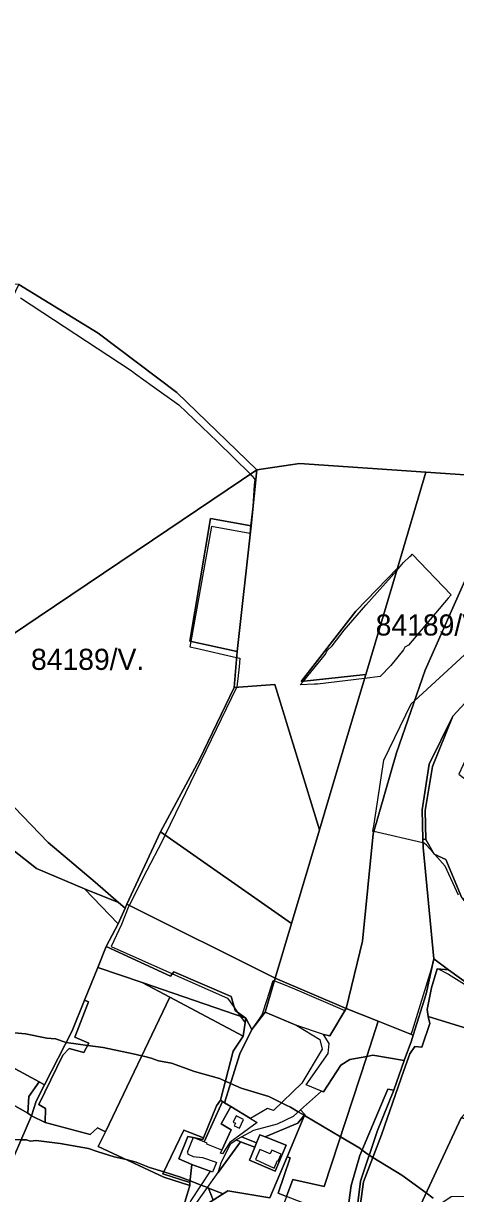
# Model space of a CAD drawing. Extents: x -477304 to -465429, y -1159113 to -1149210.
# Drawn here: x -471035 to -470728, y -1153582 to -1152751 of the extents above; entities that cross this region are included whole.
import ezdxf

# ---------------------------------------------------------------- set-up
doc = ezdxf.new("R2010")
doc.units = 0
for name, color, linetype in [('BPEJ_s', 7, 'Continuous'), ('orna_s', 7, 'Continuous'), ('PUPFL_s', 7, 'Continuous'), ('trav_porost_s', 7, 'Continuous'), ('zahrada_s', 7, 'Continuous')]:
    doc.layers.add(name, color=color, linetype=linetype)

msp = doc.modelspace()

# ---------------------------------------------------------------- linework, layer by layer
at = {"layer": 'BPEJ_s'}
for points in [[(-471036.6, -1152946.19), (-470959.01, -1152997.2), (-470956.22, -1152999.21), (-470955.12, -1153000), (-470943.29, -1153008.49), (-470924.37, -1153022.07), (-470897.17, -1153048), (-470873.65, -1153071.32), (-470873.07, -1153071.89), (-470872.51, -1153072.44), (-470870.6, -1153074.99), (-470870.88, -1153079.19), (-470871.87, -1153094.12), (-470873.48, -1153107.92), (-470874.11, -1153113.36), (-470901.16, -1153108.53), (-470901.63, -1153111.13), (-470915.8, -1153189.99), (-470916.49, -1153193.84)], [(-471036.6, -1152946.19), (-470959.01, -1152997.2), (-470956.22, -1152999.21), (-470955.12, -1153000), (-470943.29, -1153008.49), (-470924.37, -1153022.07), (-470897.17, -1153048), (-470873.65, -1153071.32), (-470873.07, -1153071.89), (-470872.51, -1153072.44), (-470870.6, -1153074.99), (-470870.88, -1153079.19), (-470871.87, -1153094.12), (-470873.48, -1153107.92), (-470874.11, -1153113.36), (-470901.16, -1153108.53), (-470901.63, -1153111.13), (-470915.8, -1153189.99), (-470916.49, -1153193.84), (-470912.05, -1153194.87), (-470883.44, -1153201.41), (-470881.08, -1153201.95), (-470881.65, -1153208.05), (-470883.35, -1153222.5), (-470883.41, -1153222.63), (-470934.17, -1153327.39), (-470936.49, -1153332.18), (-470947.02, -1153352.63), (-470959.55, -1153377.47), (-470959.85, -1153378.05), (-470960.3, -1153378.94), (-470964.97, -1153390.84), (-470972.45, -1153406.6), (-470928.97, -1153425.96), (-470889.94, -1153443.34), (-470885.02, -1153450.18), (-470882.97, -1153453.03), (-470880.7, -1153456.18), (-470877.33, -1153460.86), (-470876.8, -1153457.52), (-470872.55, -1153465.46), (-470872.26, -1153465.07), (-470866.83, -1153457.25), (-470865.28, -1153455.03), (-470861.85, -1153444.21), (-470857.56, -1153430.67), (-470856.6, -1153431.01)], [(-470820.44, -1153199.12), (-470819.36, -1153196.94), (-470819.02, -1153196.25), (-470815.76, -1153193.17), (-470807.26, -1153182.12), (-470791.74, -1153164.27), (-470769.92, -1153139.67), (-470764.96, -1153134.08), (-470760.5, -1153129.83), (-470759.68, -1153128.99), (-470758.86, -1153128.15), (-470731.26, -1153156.98), (-470733.29, -1153159.38), (-470761.56, -1153192.75), (-470764.11, -1153194.02), (-470764.96, -1153195.94), (-470774.1, -1153206.99), (-470781.54, -1153214.85), (-470792.7, -1153216.23), (-470826.17, -1153220.38), (-470828.19, -1153220.47), (-470838.31, -1153220.93), (-470836.08, -1153218.21), (-470820.44, -1153199.12)], [(-470726.07, -1153370.01), (-470735.63, -1153349.61), (-470742.84, -1153341.35), (-470744.07, -1153339.95), (-470748.81, -1153334.52), (-470750.51, -1153333.24), (-470751.25, -1153333.07), (-470786.18, -1153324.99), (-470786.78, -1153324.85), (-470786.49, -1153322.93), (-470786.22, -1153321.13), (-470778.99, -1153274.37), (-470759.65, -1153234.41), (-470757.36, -1153232.29), (-470698.16, -1153177.66)], [(-470726.07, -1153370.01), (-470735.63, -1153349.61), (-470742.84, -1153341.35), (-470744.07, -1153339.95), (-470748.81, -1153334.52), (-470750.51, -1153333.24), (-470751.25, -1153333.07), (-470786.18, -1153324.99), (-470786.78, -1153324.85), (-470786.49, -1153322.93), (-470786.22, -1153321.13), (-470778.99, -1153274.37), (-470759.65, -1153234.41), (-470757.36, -1153232.29), (-470698.16, -1153177.66)], [(-470916.49, -1153193.84), (-470912.05, -1153194.87), (-470883.44, -1153201.41), (-470881.08, -1153201.95), (-470881.65, -1153208.05), (-470883.35, -1153222.5), (-470883.41, -1153222.63), (-470934.17, -1153327.39), (-470936.49, -1153332.18), (-470947.02, -1153352.63), (-470959.55, -1153377.47), (-470959.85, -1153378.05), (-470960.3, -1153378.94), (-470964.97, -1153390.84), (-470972.45, -1153406.6), (-470928.97, -1153425.96), (-470889.94, -1153443.34), (-470885.02, -1153450.18), (-470882.97, -1153453.03), (-470880.7, -1153456.18), (-470877.33, -1153460.86), (-470876.8, -1153457.52), (-470872.55, -1153465.46), (-470872.26, -1153465.07), (-470866.83, -1153457.25), (-470865.28, -1153455.03), (-470861.85, -1153444.21), (-470857.56, -1153430.67), (-470856.6, -1153431.01), (-470851.68, -1153432.72), (-470842.33, -1153436.54), (-470806.67, -1153452), (-470805.77, -1153450.48), (-470782.93, -1153459.59), (-470759.56, -1153468.9), (-470758.58, -1153466.09), (-470745.16, -1153422.45), (-470743.59, -1153415.34), (-470733.07, -1153423.03), (-470740.03, -1153422.58), (-470733.08, -1153426.13), (-470692.11, -1153452.07)], [(-470856.6, -1153431.01), (-470851.68, -1153432.72), (-470842.33, -1153436.54), (-470806.67, -1153452), (-470805.77, -1153450.48), (-470782.93, -1153459.59), (-470759.56, -1153468.9), (-470758.58, -1153466.09), (-470745.16, -1153422.45), (-470743.59, -1153415.34), (-470733.07, -1153423.03), (-470740.03, -1153422.58), (-470733.08, -1153426.13), (-470692.11, -1153452.07)], [(-471059.55, -1153466.24), (-471033.2, -1153468.64), (-471017.9, -1153471.61), (-471011.94, -1153472.04), (-471004.35, -1153474.78), (-471004.29, -1153474.8), (-470995.88, -1153475.89), (-470988.99, -1153476.78), (-470977.94, -1153478.2), (-470956.68, -1153482.67), (-470950.72, -1153484.16), (-470948.49, -1153484.71), (-470943.93, -1153485.85), (-470938.83, -1153487.77), (-470929.48, -1153489.47), (-470913.32, -1153495.21), (-470895.47, -1153500.31), (-470891.33, -1153502.15), (-470887.64, -1153503.79), (-470880.16, -1153507.11), (-470860.61, -1153513.06), (-470851.51, -1153517.49), (-470848.22, -1153519.09), (-470845.31, -1153520.5), (-470839.66, -1153523.86), (-470835.49, -1153526.34), (-470835.35, -1153526.42), (-470809.87, -1153541.58), (-470795.99, -1153549.83), (-470794.37, -1153551.05)], [(-471011.94, -1153472.04), (-471017.9, -1153471.61), (-471033.2, -1153468.64), (-471059.55, -1153466.24)], [(-470744.13, -1153585.12), (-470749.07, -1153581.51), (-470766.24, -1153568.96), (-470786.85, -1153556.27), (-470789.39, -1153554.7), (-470790.04, -1153554.3), (-470794.37, -1153551.05), (-470795.99, -1153549.83), (-470809.87, -1153541.58), (-470835.35, -1153526.42), (-470835.49, -1153526.34), (-470839.66, -1153523.86), (-470845.31, -1153520.5), (-470848.22, -1153519.09), (-470851.51, -1153517.49), (-470860.61, -1153513.06), (-470880.16, -1153507.11), (-470887.64, -1153503.79), (-470891.33, -1153502.15), (-470895.47, -1153500.31), (-470913.32, -1153495.21), (-470929.48, -1153489.47), (-470938.83, -1153487.77), (-470943.93, -1153485.85), (-470948.49, -1153484.71), (-470950.72, -1153484.16), (-470956.68, -1153482.67), (-470977.94, -1153478.2), (-470988.99, -1153476.78), (-470995.88, -1153475.89), (-471004.29, -1153474.8), (-471004.35, -1153474.78), (-471011.94, -1153472.04)], [(-470892.98, -1153582.02), (-470903.32, -1153578.02), (-470904.07, -1153577.72), (-470908.6, -1153575.94), (-470916.37, -1153572.89), (-470923.1, -1153570.24), (-470934.99, -1153566.58), (-470945.2, -1153563.44), (-470954.56, -1153559.61), (-470961.83, -1153557.84), (-470970.28, -1153555.78), (-470981.56, -1153552.2), (-470988.35, -1153550.05), (-471008.55, -1153546.43), (-471025.55, -1153544.31), (-471029.8, -1153544.73), (-471032.35, -1153543.88), (-471036.13, -1153543.81), (-471042.08, -1153543.7), (-471055.31, -1153543.46), (-471121.51, -1153544.42), (-471128.42, -1153544.52), (-471164.98, -1153540.69), (-471166, -1153539.88)], [(-471036.13, -1153543.81), (-471032.35, -1153543.88), (-471029.8, -1153544.73), (-471025.55, -1153544.31), (-471008.55, -1153546.43), (-470988.35, -1153550.05), (-470981.56, -1153552.2), (-470970.28, -1153555.78), (-470961.83, -1153557.84), (-470954.56, -1153559.61), (-470945.2, -1153563.44), (-470934.99, -1153566.58), (-470923.1, -1153570.24), (-470916.37, -1153572.89), (-470908.6, -1153575.94), (-470904.07, -1153577.72), (-470903.32, -1153578.02), (-470900.06, -1153586.51)], [(-470794.37, -1153551.05), (-470790.04, -1153554.3), (-470789.39, -1153554.7), (-470786.85, -1153556.27), (-470766.24, -1153568.96), (-470749.07, -1153581.51), (-470744.13, -1153585.12)], [(-470900.06, -1153586.51), (-470903.32, -1153578.02), (-470892.98, -1153582.02)]]:
    msp.add_lwpolyline(points, dxfattribs=at)
msp.add_lwpolyline([(-470828.19, -1153220.47), (-470838.31, -1153220.93), (-470836.08, -1153218.21), (-470820.44, -1153199.12), (-470819.36, -1153196.94), (-470819.02, -1153196.25), (-470815.76, -1153193.17), (-470807.26, -1153182.12), (-470791.74, -1153164.27), (-470769.92, -1153139.67), (-470764.96, -1153134.08), (-470760.5, -1153129.83), (-470759.68, -1153128.99), (-470758.86, -1153128.15), (-470731.26, -1153156.98), (-470733.29, -1153159.38), (-470761.56, -1153192.75), (-470764.11, -1153194.02), (-470764.96, -1153195.94), (-470774.1, -1153206.99), (-470781.54, -1153214.85), (-470792.7, -1153216.23), (-470826.17, -1153220.38)], close=True, dxfattribs=at)
at = {"layer": 'orna_s'}
msp.add_lwpolyline([(-470863.17, -1153453.08), (-470840.76, -1153462.56), (-470824.39, -1153472.57), (-470822.83, -1153479.47), (-470837.24, -1153503.67), (-470857.29, -1153523.08), (-470861.46, -1153521.49), (-470873.63, -1153528.59), (-470887.45, -1153520.1), (-470891.92, -1153517.48), (-470881.08, -1153482.76), (-470872.55, -1153465.46)], close=True, dxfattribs=at)
at = {"layer": 'PUPFL_s'}
msp.add_lwpolyline([(-470680.06, -1153074.72), (-470749.15, -1153069.86), (-470838.77, -1153063.75), (-470869.02, -1153068.2), (-470925.85, -1153013.37), (-470981.64, -1152971.1), (-471037.74, -1152936.62), (-471080.06, -1152933.56), (-471137.87, -1152929.59), (-471171.11, -1152930.79), (-471198.11, -1152926.89), (-471214.89, -1152925.22), (-471286.18, -1152883.85), (-471320.78, -1152863.77), (-471361.09, -1152850.24), (-471389.53, -1152840.69), (-471447.95, -1152821.08), (-471466.91, -1152814.72), (-471482.73, -1152807.6), (-471489.99, -1152804.97), (-471611.95, -1152751.33)], dxfattribs=at)
for points in [[(-471103.27, -1153226.17), (-471110.41, -1153225.62), (-471080.74, -1153146.34), (-471078.45, -1153106.74), (-471082.14, -1153052.85), (-471075.42, -1153015.76), (-471037.74, -1152936.62), (-470981.64, -1152971.1), (-470925.85, -1153013.37), (-470869.02, -1153068.2), (-470943, -1153118.09), (-471024.12, -1153172.79)], [(-470837.66, -1153218.38), (-470791.89, -1153213.51), (-470806.15, -1153261.43), (-470824.67, -1153323.7), (-470856.25, -1153220.57), (-470885.06, -1153222.76), (-470883.11, -1153197.11), (-470872.99, -1153108.01), (-470869.02, -1153068.2), (-470838.77, -1153063.75), (-470749.15, -1153069.86), (-470769.43, -1153138.02), (-470798.98, -1153168.47)], [(-470967.2, -1153375.36), (-470983.73, -1153360.94), (-471016.97, -1153332.68), (-471041.2, -1153307.64), (-471055.06, -1153270.06), (-471060.26, -1153238), (-471064.65, -1153238.69), (-471070.5, -1153228.65), (-471103.27, -1153226.17), (-471024.12, -1153172.79), (-470943, -1153118.09), (-470869.02, -1153068.2), (-470872.99, -1153108.01), (-470902, -1153102.67), (-470916.66, -1153189.8), (-470883.11, -1153197.11), (-470885.06, -1153222.76), (-470909.7, -1153273.77), (-470937.4, -1153325.13), (-470961.31, -1153376.59), (-470962.57, -1153379.31)], [(-470749.15, -1153069.86), (-470680.06, -1153074.72), (-470718.77, -1153140.52), (-470749.79, -1153210.48), (-470770.11, -1153269.07), (-470786.65, -1153326.63), (-470794.19, -1153402.72), (-470805.77, -1153450.48), (-470856.01, -1153429.02), (-470844.47, -1153390.24), (-470824.67, -1153323.7), (-470806.15, -1153261.43), (-470791.89, -1153213.51), (-470769.43, -1153138.02)], [(-470642.54, -1153134.73), (-470684.83, -1153198.24), (-470706.84, -1153218.06), (-470730.02, -1153243.13), (-470746.86, -1153277.15), (-470751.93, -1153309.49), (-470751.33, -1153330.35), (-470751.16, -1153336.26), (-470743.59, -1153415.34), (-470749.08, -1153440.22), (-470758.26, -1153469.42), (-470782.93, -1153459.59), (-470805.77, -1153450.48), (-470794.19, -1153402.72), (-470786.65, -1153326.63), (-470770.11, -1153269.07), (-470749.79, -1153210.48), (-470718.77, -1153140.52), (-470680.06, -1153074.72), (-470667.01, -1153075.64), (-470614.83, -1153093.11)], [(-470883.11, -1153197.11), (-470916.66, -1153189.8), (-470902, -1153102.67), (-470872.99, -1153108.01)], [(-470837.66, -1153218.38), (-470798.98, -1153168.47), (-470769.43, -1153138.02), (-470791.89, -1153213.51)], [(-470716.62, -1153264.38), (-470725.88, -1153284.35), (-470716.69, -1153291.27), (-470713.65, -1153323.48), (-470705.16, -1153326.62), (-470691.01, -1153354.78), (-470679.42, -1153392.49), (-470694.19, -1153391.19), (-470695.8, -1153385.03), (-470700.77, -1153387.76), (-470723.66, -1153371.93), (-470735.1, -1153344.8), (-470743.43, -1153341.09), (-470749.24, -1153330.66), (-470749.76, -1153310.07), (-470744.43, -1153278.72), (-470730.02, -1153243.13), (-470706.84, -1153218.06), (-470684.83, -1153198.24), (-470684.78, -1153205.42), (-470699.2, -1153217.82), (-470718.34, -1153245.37), (-470721.72, -1153254.39)], [(-470844.47, -1153390.24), (-470937.4, -1153325.13), (-470909.7, -1153273.77), (-470885.06, -1153222.76), (-470856.25, -1153220.57), (-470824.67, -1153323.7)], [(-470751.93, -1153309.49), (-470746.86, -1153277.15), (-470730.02, -1153243.13), (-470744.43, -1153278.72), (-470749.76, -1153310.07), (-470749.24, -1153330.66), (-470751.33, -1153330.35)], [(-471025.43, -1153351.3), (-471059.1, -1153324.69), (-471041.2, -1153307.64), (-471016.97, -1153332.68), (-470983.73, -1153360.94), (-470967.2, -1153375.36), (-470991.39, -1153365.55)], [(-470856.01, -1153429.02), (-470961.31, -1153376.59), (-470937.4, -1153325.13), (-470844.47, -1153390.24)], [(-470717.95, -1153434.08), (-470733.07, -1153423.03), (-470743.59, -1153415.34), (-470751.16, -1153336.26), (-470751.33, -1153330.35), (-470749.24, -1153330.66), (-470743.43, -1153341.09), (-470735.1, -1153344.8), (-470723.66, -1153371.93), (-470701, -1153401.75), (-470688.05, -1153400.84), (-470679.98, -1153397.88), (-470560.76, -1153479.63), (-470558.1, -1153554.66), (-470724.22, -1153528.15), (-470701.51, -1153503.4), (-470689.96, -1153503.96), (-470687.79, -1153485.27), (-470697.45, -1153482.6), (-470694.54, -1153470.6), (-470701.54, -1153466.74), (-470690.41, -1153449.73)], [(-470967.42, -1153390.4), (-470991.39, -1153365.55), (-470967.2, -1153375.36), (-470962.57, -1153379.31)], [(-470884.55, -1153451.88), (-470887.3, -1153441.97), (-470927.93, -1153424.64), (-470930.37, -1153427.74), (-470976.03, -1153406.6), (-470967.42, -1153390.4), (-470962.57, -1153379.31), (-470961.31, -1153376.59), (-470856.01, -1153429.02), (-470863.17, -1153453.08), (-470872.55, -1153465.46), (-470876.8, -1153457.52)], [(-470876.8, -1153457.52), (-470950.43, -1153432.17), (-470981.85, -1153421.45), (-470976.03, -1153406.6), (-470930.37, -1153427.74), (-470927.93, -1153424.64), (-470887.3, -1153441.97), (-470884.55, -1153451.88)], [(-470817.34, -1153470.08), (-470821.77, -1153468.98), (-470840.76, -1153462.56), (-470863.17, -1153453.08), (-470856.01, -1153429.02), (-470805.77, -1153450.48)], [(-470733.07, -1153423.03), (-470717.95, -1153434.08), (-470690.41, -1153449.73), (-470701.54, -1153466.74), (-470703.78, -1153469.81), (-470747.62, -1153456.34), (-470748.36, -1153451.25), (-470745.14, -1153435.85), (-470741.15, -1153422.51)], [(-470878.81, -1153470.23), (-470930.86, -1153442.57), (-470950.43, -1153432.17), (-470876.8, -1153457.52)], [(-470576.09, -1153601.18), (-470698.18, -1153587.1), (-470715.92, -1153591.27), (-470716.52, -1153584.1), (-470731.18, -1153584.33), (-470745.95, -1153594.18), (-470752.53, -1153593.85), (-470750.55, -1153591.15), (-470753.13, -1153590.23), (-470724.22, -1153528.15), (-470558.1, -1153554.66), (-470570.82, -1153584.06), (-470574.56, -1153594)]]:
    msp.add_lwpolyline(points, close=True, dxfattribs=at)
at = {"layer": 'trav_porost_s'}
for points in [[(-471074.24, -1153340.61), (-471069.07, -1153334.08), (-471059.1, -1153324.69), (-471025.43, -1153351.3), (-470991.39, -1153365.55), (-470967.42, -1153390.4), (-470976.03, -1153406.6), (-470981.85, -1153421.45), (-470991.27, -1153444.72), (-471000.01, -1153466.31), (-471019.7, -1153504.7), (-471023.47, -1153502.67), (-471057.3, -1153484.48), (-471066.72, -1153483.13), (-471059.04, -1153465.04), (-471113.33, -1153437), (-471109.01, -1153420.04), (-471086.05, -1153370.74), (-471077.77, -1153347.33)], [(-470780.77, -1153540.23), (-470793.43, -1153573.64), (-470795.9, -1153590.94), (-470797.76, -1153590.3), (-470795.56, -1153573.09), (-470783.47, -1153537.06), (-470772.04, -1153508.47), (-470764.5, -1153487.6), (-470759.4, -1153473.5), (-470758.26, -1153469.42), (-470749.08, -1153440.22), (-470743.59, -1153415.34), (-470733.07, -1153423.03), (-470741.15, -1153422.51), (-470745.14, -1153435.85), (-470748.36, -1153451.25), (-470747.62, -1153456.34), (-470746.36, -1153461.16), (-470752.11, -1153478.03), (-470756.99, -1153477.6), (-470760.5, -1153482.69), (-470764.79, -1153494.56)], [(-470998.09, -1153471), (-470988.35, -1153445.92), (-470991.27, -1153444.72), (-470981.85, -1153421.45), (-470950.43, -1153432.17), (-470930.86, -1153442.57), (-470976.43, -1153538.01), (-470982.06, -1153535.37), (-470987.27, -1153539.98), (-471019.12, -1153531.38), (-471018.96, -1153521.49), (-471023.66, -1153518.82), (-471006.57, -1153483.78), (-471002.27, -1153478.99), (-470991.66, -1153481.85), (-470988.19, -1153475.27)], [(-470991.27, -1153444.72), (-470988.35, -1153445.92), (-470998.09, -1153471), (-470988.19, -1153475.27), (-470991.66, -1153481.85), (-471002.27, -1153478.99), (-471006.57, -1153483.78), (-471023.66, -1153518.82), (-471018.96, -1153521.49), (-471019.12, -1153531.38), (-471028.78, -1153526.78), (-471025.66, -1153516.45), (-471019.7, -1153504.7), (-471000.01, -1153466.31)], [(-470878.81, -1153470.23), (-470885.96, -1153480.91), (-470894.76, -1153515.72), (-470897.71, -1153519.74), (-470907.01, -1153542.43), (-470920.82, -1153536.84), (-470935.69, -1153568.04), (-470916.49, -1153574.09), (-470916.69, -1153576.1), (-470935.04, -1153570.4), (-470981.5, -1153548.62), (-470976.43, -1153538.01), (-470930.86, -1153442.57)], [(-470805.77, -1153450.48), (-470782.93, -1153459.59), (-470791.13, -1153484.54), (-470803.04, -1153486.86), (-470809.57, -1153490.79), (-470821.8, -1153509.76), (-470823.12, -1153509.22), (-470834.05, -1153504.81), (-470818.59, -1153482.46), (-470817.88, -1153475.44), (-470821.77, -1153468.98), (-470817.34, -1153470.08)], [(-470885.96, -1153480.91), (-470878.81, -1153470.23), (-470876.8, -1153457.52), (-470872.55, -1153465.46), (-470881.08, -1153482.76), (-470891.92, -1153517.48), (-470893.53, -1153516.54), (-470894.76, -1153515.72)], [(-470765.15, -1153601.33), (-470795.9, -1153590.94), (-470793.43, -1153573.64), (-470780.77, -1153540.23), (-470764.79, -1153494.56), (-470760.5, -1153482.69), (-470756.99, -1153477.6), (-470752.11, -1153478.03), (-470746.36, -1153461.16), (-470747.62, -1153456.34), (-470703.78, -1153469.81), (-470701.54, -1153466.74), (-470694.54, -1153470.6), (-470697.45, -1153482.6), (-470687.79, -1153485.27), (-470689.96, -1153503.96), (-470701.51, -1153503.4), (-470724.22, -1153528.15), (-470753.13, -1153590.23)], [(-470782.93, -1153459.59), (-470758.26, -1153469.42), (-470759.4, -1153473.5), (-470764.5, -1153487.6), (-470786.82, -1153483.7), (-470791.13, -1153484.54)], [(-471031.46, -1153524.86), (-471062.29, -1153507.71), (-471057.14, -1153498.08), (-471068.37, -1153494.87), (-471071.72, -1153494.91), (-471066.72, -1153483.13), (-471057.3, -1153484.48), (-471023.47, -1153502.67), (-471030.71, -1153512.96)], [(-470843.51, -1153571.87), (-470848.02, -1153584.08), (-470854.03, -1153581.77), (-470845.41, -1153556.49), (-470847.62, -1153555.78), (-470835.14, -1153525.92), (-470838.15, -1153522.52), (-470823.12, -1153509.22), (-470821.8, -1153509.76), (-470809.57, -1153490.79), (-470803.04, -1153486.86), (-470791.13, -1153484.54), (-470821.45, -1153576.83)], [(-470772.04, -1153508.47), (-470776.17, -1153507.9), (-470795.99, -1153554.9), (-470802.29, -1153576.25), (-470803.79, -1153588.27), (-470808.28, -1153599.37), (-470848.02, -1153584.08), (-470843.51, -1153571.87), (-470821.45, -1153576.83), (-470791.13, -1153484.54), (-470786.82, -1153483.7), (-470764.5, -1153487.6)], [(-471025.66, -1153516.45), (-471028.78, -1153526.78), (-471031.46, -1153524.86), (-471030.71, -1153512.96), (-471023.47, -1153502.67), (-471019.7, -1153504.7)], [(-471176.35, -1153584.93), (-471130.99, -1153553.06), (-471083.94, -1153510.15), (-471062.29, -1153507.71), (-471031.46, -1153524.86), (-471028.78, -1153526.78), (-471048.43, -1153572.29), (-471128.14, -1153557.17), (-471175.69, -1153590.63)], [(-470772.04, -1153508.47), (-470783.47, -1153537.06), (-470795.56, -1153573.09), (-470797.76, -1153590.3), (-470803.79, -1153588.27), (-470802.29, -1153576.25), (-470795.99, -1153554.9), (-470776.17, -1153507.9)], [(-470897.71, -1153519.74), (-470894.76, -1153515.72), (-470893.53, -1153516.54), (-470906.51, -1153545.25), (-470914.27, -1153542.15), (-470907.49, -1153543.6), (-470907.01, -1153542.43)], [(-470888.13, -1153545.78), (-470893.32, -1153553.8), (-470894.77, -1153553.24), (-470893.81, -1153551.02), (-470887.37, -1153536.78), (-470894.37, -1153532.52), (-470887.45, -1153520.1), (-470873.63, -1153528.59), (-470868.74, -1153531.59)], [(-470896.51, -1153567.1), (-470880.66, -1153545.1), (-470870.6, -1153549.05), (-470874.35, -1153558.31), (-470856.01, -1153566.04), (-470848.29, -1153547.56), (-470863.08, -1153541.69), (-470840.09, -1153531.92), (-470835.14, -1153525.92), (-470847.62, -1153555.78), (-470859.76, -1153584.85), (-470889.65, -1153579.9), (-470910.96, -1153593.43), (-470913.98, -1153591.66)], [(-470878.43, -1153529.27), (-470883.78, -1153526.82), (-470885.82, -1153531.27), (-470884.2, -1153532.02), (-470885.04, -1153533.85), (-470881.31, -1153535.56)], [(-470863.08, -1153541.69), (-470866.99, -1153540.14), (-470869.35, -1153545.96), (-470880.03, -1153541.77), (-470871.23, -1153536.88), (-470854.44, -1153532.47), (-470843.13, -1153526.93), (-470838.15, -1153522.52), (-470835.14, -1153525.92), (-470840.09, -1153531.92)], [(-470935.69, -1153568.04), (-470920.82, -1153536.84), (-470907.01, -1153542.43), (-470907.49, -1153543.6), (-470914.27, -1153542.15), (-470917.92, -1153541.48), (-470924.49, -1153557.26), (-470915.18, -1153561.29), (-470916.49, -1153574.09)], [(-470915.18, -1153561.29), (-470924.49, -1153557.26), (-470917.92, -1153541.48), (-470914.27, -1153542.15), (-470918.54, -1153552.85), (-470918.04, -1153553.05), (-470918.29, -1153553.81), (-470914.21, -1153555.67), (-470907.61, -1153556.24), (-470898.66, -1153559.44), (-470897.61, -1153559.82), (-470900.59, -1153566.71), (-470902.14, -1153566.14)], [(-470887.41, -1153546.29), (-470883.8, -1153543.87), (-470880.66, -1153545.1), (-470896.51, -1153567.1), (-470894.05, -1153559.49)], [(-470869.35, -1153545.96), (-470870.6, -1153549.05), (-470880.66, -1153545.1), (-470883.8, -1153543.87), (-470880.03, -1153541.77)], [(-470848.29, -1153547.56), (-470856.01, -1153566.04), (-470874.35, -1153558.31), (-470870.6, -1153549.05), (-470869.35, -1153545.96), (-470866.99, -1153540.14), (-470863.08, -1153541.69)], [(-470866.84, -1153550.58), (-470870.12, -1153557.87), (-470856.89, -1153563.81), (-470854.52, -1153558.55), (-470853.97, -1153558.8), (-470851.84, -1153554.06), (-470858.38, -1153551.12), (-470859.6, -1153553.83)], [(-470910.96, -1153593.43), (-470889.65, -1153579.9), (-470859.76, -1153584.85), (-470847.62, -1153555.78), (-470845.41, -1153556.49), (-470854.03, -1153581.77), (-470848.02, -1153584.08), (-470893.07, -1153705.92), (-470916.86, -1153701.78), (-470904.84, -1153663.09), (-470906.31, -1153661.24), (-470932.1, -1153628.74), (-470935.38, -1153628.11), (-470925.74, -1153616.08), (-470918.23, -1153597.63), (-470913.98, -1153591.66)], [(-470922.83, -1153596.82), (-470916.69, -1153576.1), (-470916.49, -1153574.09), (-470915.18, -1153561.29), (-470902.14, -1153566.14), (-470915.82, -1153586.9), (-470923.8, -1153605.15), (-470926.99, -1153609.61)]]:
    msp.add_lwpolyline(points, close=True, dxfattribs=at)
msp.add_lwpolyline([(-471061.57, -1153602.74), (-471048.43, -1153572.29), (-471028.78, -1153526.78), (-471019.12, -1153531.38), (-470987.27, -1153539.98), (-470982.06, -1153535.37), (-470976.43, -1153538.01), (-470981.5, -1153548.62), (-470935.04, -1153570.4), (-470916.69, -1153576.1), (-470922.83, -1153596.82)], dxfattribs=at)
at = {"layer": 'zahrada_s'}
msp.add_lwpolyline([(-470894.37, -1153532.52), (-470887.37, -1153536.78), (-470893.81, -1153551.02), (-470904.65, -1153546.79), (-470904.37, -1153546.1), (-470906.51, -1153545.25), (-470893.53, -1153516.54), (-470891.92, -1153517.48), (-470887.45, -1153520.1)], close=True, dxfattribs=at)

# ---------------------------------------------------------------- texts
at = {"layer": 'BPEJ_s'}
for p in [(-470784.79, -1153185.84), (-471029.21, -1153210.23)]:
    msp.add_text('84189/V.', height=15, dxfattribs=at).set_placement(p)

doc.saveas('drawing.dxf')
